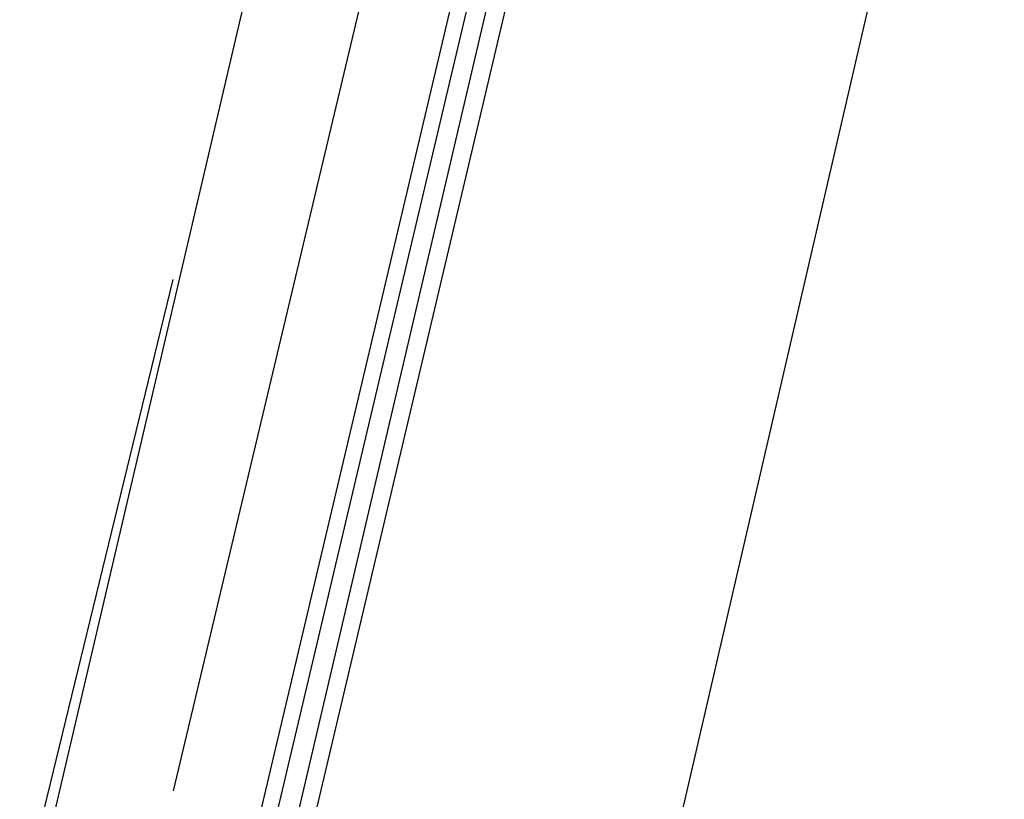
# Model space of a CAD drawing. Header units: feet. Extents: x -79 to 198, y -22 to 181.
# Tile 463 of 656: x 113.867 to 114.637, y 61.104 to 61.714. Entities that reach past the tile are written whole.
import ezdxf

# ---------------------------------------------------------------- set-up
doc = ezdxf.new("R2010")
doc.units = ezdxf.units.FT
doc.layers.add('A-LINEA', color=7, linetype='CONTINUOUS')

msp = doc.modelspace()

# ---------------------------------------------------------------- linework, layer by layer
at = {"layer": 'A-LINEA'}
for p, q in [((113.8667, 60.9778), (115.4933, 67.9244)), ((113.8667, 60.9778), (115.4933, 67.9244)), ((114.3733, 62.7378), (113.9867, 61.1111)), ((114.3733, 62.7378), (113.9867, 61.1111)), ((113.8667, 61.0178), (113.9867, 61.5111)), ((113.8667, 61.0178), (113.9867, 61.5111))]:
    msp.add_line(p, q, dxfattribs=at)
for points in [[(114.3333, 60.8711), (114.7467, 62.6578), (115.12, 64.2311)], [(114.3333, 60.8711), (114.7467, 62.6578), (115.12, 64.2311)], [(114.44, 62.7244), (114.04, 61.0311), (114.0533, 61.0178), (114.0533, 61.0311), (114.4533, 62.7244)], [(114.44, 62.7244), (114.04, 61.0311), (114.0533, 61.0178), (114.0533, 61.0311), (114.4533, 62.7244)], [(114.48, 62.7111), (114.08, 61.0178), (114.0667, 61.0178), (114.4667, 62.7244)], [(114.48, 62.7111), (114.08, 61.0178), (114.0667, 61.0178), (114.4667, 62.7244)]]:
    msp.add_lwpolyline(points, dxfattribs=at)

doc.saveas('drawing.dxf')
